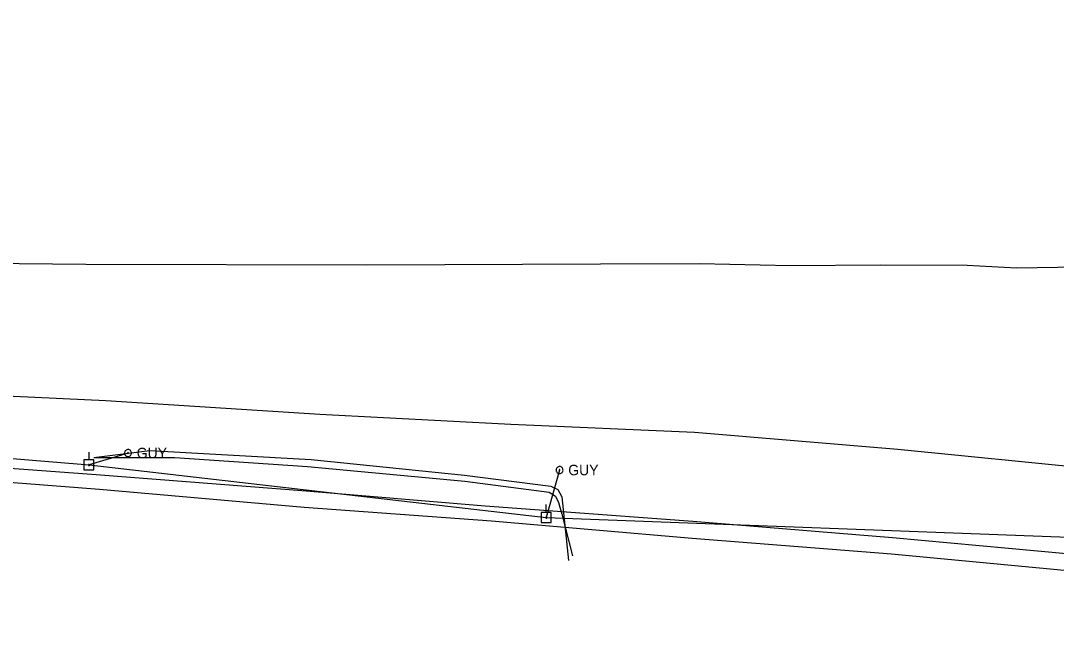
# Model space of a CAD drawing. Extents: x 600849 to 606371, y 330010 to 403088.
# Drawn here: x 602529.4 to 602911.4, y 376655.9 to 376887.3 of the extents above; entities that cross this region are included whole.
import ezdxf

# ---------------------------------------------------------------- set-up
doc = ezdxf.new("R2010")
doc.units = 0
for name, color, linetype in [('E_UTL_E_UG', 7, 'Continuous'), ('E_UTL_EGuyWire', 7, 'Continuous'), ('E_UTL_EPowerPole', 7, 'Continuous'), ('E_UTL_G_UG', 7, 'Continuous'), ('E_UTL_Overhead', 7, 'Continuous'), ('E_UTL_T_UG', 7, 'Continuous'), ('E_UTL_TV_UG', 7, 'Continuous'), ('E_UTL_W_UG', 7, 'Continuous')]:
    doc.layers.add(name, color=color, linetype=linetype)

msp = doc.modelspace()

# ---------------------------------------------------------------- linework, layer by layer
at = {"layer": 'E_UTL_E_UG'}
msp.add_lwpolyline([(602556.38, 376726.2), (602586.28, 376726.2), (602635.17, 376722.92), (602693.25, 376717.57), (602724.35, 376713.47), (602726.69, 376712.03), (602727.86, 376709.6), (602729.05, 376705.33), (602732.92, 376689.93)], dxfattribs=at)
at = {"layer": 'E_UTL_EGuyWire'}
for p, q in [((602569.02, 376727.89), (602554.66, 376723.5)), ((602728.2, 376721.62), (602723.32, 376704.12))]:
    msp.add_line(p, q, dxfattribs=at)
for points in [[(602570.3, 376727.89), (602570.28, 376728.14), (602570.21, 376728.37), (602570.1, 376728.59), (602569.95, 376728.78), (602569.76, 376728.94), (602569.55, 376729.06), (602569.32, 376729.14), (602569.08, 376729.18), (602568.83, 376729.16), (602568.6, 376729.11), (602568.38, 376729.01), (602568.18, 376728.86), (602568.01, 376728.69), (602567.88, 376728.48), (602567.79, 376728.26), (602567.74, 376728.02), (602567.74, 376727.77), (602567.79, 376727.53), (602567.88, 376727.31), (602568.01, 376727.1), (602568.18, 376726.92), (602568.38, 376726.78), (602568.6, 376726.68), (602568.83, 376726.62), (602569.08, 376726.61), (602569.32, 376726.65), (602569.55, 376726.73), (602569.76, 376726.85), (602569.95, 376727.01), (602570.1, 376727.2), (602570.21, 376727.42), (602570.28, 376727.65), (602570.3, 376727.89)], [(602569.18, 376727.89), (602569.17, 376727.92), (602569.17, 376727.95), (602569.15, 376727.98), (602569.13, 376728.01), (602569.11, 376728.03), (602569.08, 376728.04), (602569.05, 376728.05), (602569.02, 376728.05), (602568.99, 376728.05), (602568.96, 376728.05), (602568.94, 376728.03), (602568.91, 376728.02), (602568.89, 376727.99), (602568.87, 376727.97), (602568.86, 376727.94), (602568.86, 376727.91), (602568.86, 376727.88), (602568.86, 376727.85), (602568.87, 376727.82), (602568.89, 376727.8), (602568.91, 376727.77), (602568.94, 376727.76), (602568.96, 376727.74), (602568.99, 376727.74), (602569.02, 376727.73), (602569.05, 376727.74), (602569.08, 376727.75), (602569.11, 376727.76), (602569.13, 376727.78), (602569.15, 376727.81), (602569.17, 376727.83), (602569.17, 376727.86), (602569.18, 376727.89)], [(602729.49, 376721.62), (602729.46, 376721.86), (602729.39, 376722.1), (602729.28, 376722.31), (602729.13, 376722.51), (602728.95, 376722.67), (602728.74, 376722.79), (602728.51, 376722.87), (602728.26, 376722.9), (602728.02, 376722.89), (602727.78, 376722.83), (602727.56, 376722.73), (602727.36, 376722.59), (602727.19, 376722.41), (602727.06, 376722.21), (602726.97, 376721.98), (602726.93, 376721.74), (602726.93, 376721.5), (602726.97, 376721.26), (602727.06, 376721.03), (602727.19, 376720.83), (602727.36, 376720.65), (602727.56, 376720.51), (602727.78, 376720.41), (602728.02, 376720.35), (602728.26, 376720.34), (602728.51, 376720.37), (602728.74, 376720.45), (602728.95, 376720.58), (602729.13, 376720.73), (602729.28, 376720.93), (602729.39, 376721.14), (602729.46, 376721.38), (602729.49, 376721.62)], [(602728.36, 376721.62), (602728.36, 376721.65), (602728.35, 376721.68), (602728.34, 376721.71), (602728.32, 376721.73), (602728.3, 376721.75), (602728.27, 376721.77), (602728.24, 376721.78), (602728.21, 376721.78), (602728.18, 376721.78), (602728.15, 376721.77), (602728.12, 376721.76), (602728.1, 376721.74), (602728.08, 376721.72), (602728.06, 376721.69), (602728.05, 376721.67), (602728.04, 376721.64), (602728.04, 376721.61), (602728.05, 376721.58), (602728.06, 376721.55), (602728.08, 376721.52), (602728.1, 376721.5), (602728.12, 376721.48), (602728.15, 376721.47), (602728.18, 376721.46), (602728.21, 376721.46), (602728.24, 376721.46), (602728.27, 376721.47), (602728.3, 376721.49), (602728.32, 376721.51), (602728.34, 376721.53), (602728.35, 376721.56), (602728.36, 376721.59), (602728.36, 376721.62)]]:
    msp.add_lwpolyline(points, dxfattribs=at)
at = {"layer": 'E_UTL_EPowerPole'}
for points in [[(602554.63, 376725.34), (602554.63, 376728.25)], [(602556.47, 376725.34), (602552.78, 376725.34)], [(602552.78, 376725.34), (602552.78, 376721.65)], [(602554.9, 376723.5), (602554.89, 376723.54), (602554.88, 376723.59), (602554.86, 376723.63), (602554.83, 376723.66), (602554.8, 376723.69), (602554.76, 376723.72), (602554.72, 376723.73), (602554.67, 376723.74), (602554.63, 376723.74), (602554.58, 376723.72), (602554.54, 376723.71), (602554.5, 376723.68), (602554.47, 376723.65), (602554.45, 376723.61), (602554.43, 376723.57), (602554.42, 376723.52), (602554.42, 376723.48), (602554.43, 376723.43), (602554.45, 376723.39), (602554.47, 376723.35), (602554.5, 376723.32), (602554.54, 376723.29), (602554.58, 376723.27), (602554.63, 376723.26), (602554.67, 376723.26), (602554.72, 376723.27), (602554.76, 376723.28), (602554.8, 376723.31), (602554.83, 376723.33), (602554.86, 376723.37), (602554.88, 376723.41), (602554.89, 376723.45), (602554.9, 376723.5)], [(602556.47, 376721.65), (602556.47, 376725.34)], [(602552.78, 376721.65), (602556.47, 376721.65)], [(602723.29, 376705.96), (602723.29, 376708.87)], [(602725.13, 376705.96), (602721.44, 376705.96)], [(602721.44, 376705.96), (602721.44, 376702.27)], [(602723.56, 376704.12), (602723.55, 376704.16), (602723.54, 376704.2), (602723.52, 376704.24), (602723.49, 376704.28), (602723.46, 376704.31), (602723.42, 376704.33), (602723.38, 376704.35), (602723.33, 376704.35), (602723.29, 376704.35), (602723.24, 376704.34), (602723.2, 376704.32), (602723.16, 376704.3), (602723.13, 376704.26), (602723.11, 376704.22), (602723.09, 376704.18), (602723.08, 376704.14), (602723.08, 376704.09), (602723.09, 376704.05), (602723.11, 376704.01), (602723.13, 376703.97), (602723.16, 376703.94), (602723.2, 376703.91), (602723.24, 376703.89), (602723.29, 376703.88), (602723.33, 376703.88), (602723.38, 376703.88), (602723.42, 376703.9), (602723.46, 376703.92), (602723.49, 376703.95), (602723.52, 376703.99), (602723.54, 376704.03), (602723.55, 376704.07), (602723.56, 376704.12)], [(602725.13, 376702.27), (602725.13, 376705.96)], [(602721.44, 376702.27), (602725.13, 376702.27)]]:
    msp.add_lwpolyline(points, dxfattribs=at)
at = {"layer": 'E_UTL_G_UG'}
msp.add_lwpolyline([(602516.4, 376797.87), (602553.47, 376797.49), (602657.14, 376797.34), (602743.34, 376797.62), (602779.87, 376797.76), (602813.35, 376797.1), (602846.43, 376797.28), (602878.53, 376797.12), (602896.77, 376796.17), (602919.6, 376796.52), (602933.01, 376812.51), (602942.41, 376822.5), (602958.74, 376841.63), (602985.35, 376861.68), (603019.45, 376868.52), (603088.38, 376875.33), (603104.35, 376874.19), (603105.92, 376874.43), (603132.52, 376871.75), (603156.64, 376871.97), (603161.76, 376871.96), (603291.36, 376870.37), (603293.98, 376870.32), (603375.46, 376870.54)], dxfattribs=at)
at = {"layer": 'E_UTL_Overhead'}
msp.add_lwpolyline([(602062.17, 376753.86), (602208.9, 376748.55), (602326.52, 376742.37), (602554.66, 376723.5), (602723.32, 376704.12), (602925.82, 376696.54), (603095.47, 376655.88), (603302.19, 376662.3), (603380.19, 376665.28), (603484.01, 376669.76), (603723.81, 376678.6), (603844.12, 376694.7), (603926.75, 376705.4), (604096.46, 376729.09), (604125.7, 376732.7), (604019.36, 376849.1), (604024.4, 376887.33)], dxfattribs=at)
at = {"layer": 'E_UTL_T_UG'}
for points in [[(602475.2, 376725.97), (602557.31, 376719.94), (602634.68, 376713.92), (602700.73, 376708.44), (602777.32, 376702.75), (602850.96, 376696.74), (602915.17, 376690.9), (602922.49, 376690.71), (602930.15, 376688.58), (602995.67, 376684.74), (603031.01, 376682.7), (603079.14, 376679.52), (603103.56, 376676.27), (603107.24, 376676.86), (603146.11, 376677.39), (603157.08, 376676.95), (603194.19, 376674.07), (603210.1, 376673.85), (603234.95, 376674.27), (603256.13, 376675.34), (603294.15, 376676.55), (603298.7, 376676.31), (603349.07, 376675.69)], [(602475.97, 376721.01), (602558.5, 376714.55), (602633.95, 376707.91), (602703.14, 376702.92), (602777.09, 376696.46), (602850.69, 376690.69), (602923.39, 376683.81), (602996.35, 376677.56), (603034.3, 376676.15), (603081.3, 376677.06), (603103.04, 376671.09), (603507.43, 376663.65)]]:
    msp.add_lwpolyline(points, dxfattribs=at)
at = {"layer": 'E_UTL_TV_UG'}
msp.add_lwpolyline([(602556.37, 376726.19), (602577.11, 376728.8), (602636.54, 376725.5), (602693.18, 376719.69), (602724.93, 376715.65), (602727.55, 376714.45), (602729.02, 376711.75), (602731.45, 376688.25)], dxfattribs=at)
at = {"layer": 'E_UTL_W_UG'}
msp.add_lwpolyline([(602151.33, 376759.75), (602152.67, 376759.77), (602183.75, 376760.77), (602202.76, 376757.52), (602219.73, 376756.91), (602241.07, 376759.66), (602324.1, 376757.79), (602369.29, 376757.31), (602424.46, 376753.61), (602560.86, 376747.32), (602639.75, 376742.27), (602710.17, 376738.53), (602777.93, 376735.53), (602852.93, 376729.37), (602924.72, 376722.16), (602998.89, 376718.96), (603008.49, 376717.59), (603043.54, 376716.69), (603063.82, 376715.92), (603108.2, 376714.95), (603221.31, 376706.93), (603319.22, 376702.81)], dxfattribs=at)

# ---------------------------------------------------------------- texts
at = {"layer": 'E_UTL_EGuyWire'}
for p in [(602572.23, 376725.97), (602731.41, 376719.7)]:
    msp.add_text('GUY', height=3.85, dxfattribs=at).set_placement(p)

doc.saveas('drawing.dxf')
